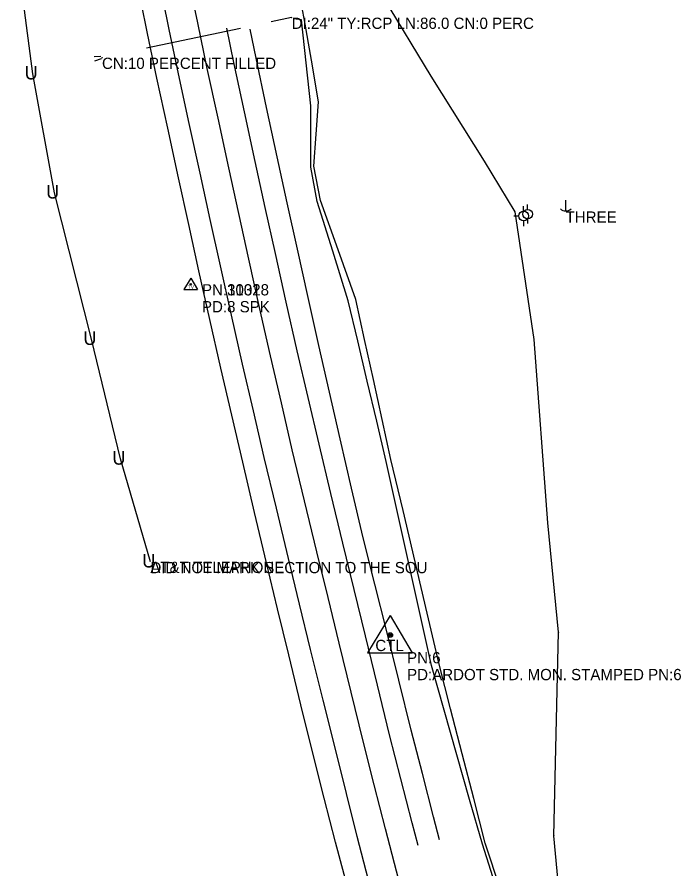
# Model space of a CAD drawing. Extents: x 954793 to 988390, y 1867850 to 1924428.
# Drawn here: x 986394.3 to 986688.9, y 1872406.3 to 1872784.5 of the extents above; entities that cross this region are included whole.
import ezdxf

# ---------------------------------------------------------------- set-up
doc = ezdxf.new("R2010")
doc.units = 0
for name, color, linetype in [('Default', 7, 'Continuous'), ('S_CROSS_DRAIN', 7, 'Continuous'), ('S_CROSS_DRAIN_ANNOT', 7, 'Continuous'), ('S_DITCHLINE', 7, 'Continuous'), ('S_DRG_PT_SYM', 7, 'Continuous'), ('S_EDGE_PAVEMENT', 7, 'Continuous'), ('S_FIBER_OPTIC_CABLE', 7, 'Continuous'), ('S_PAVEMENT_CROWN', 7, 'Continuous'), ('S_PRIMARY_CTL', 7, 'Continuous'), ('S_PRIMARY_CTL_ANNOT', 7, 'Continuous'), ('S_SECONDARY_CTL', 7, 'Continuous'), ('S_SECONDARY_CTL_ANNOT', 7, 'Continuous'), ('S_SHOULDER', 7, 'Continuous'), ('S_SURVEY_TEXT_ANNOT', 7, 'Continuous'), ('S_UNDERGROUND_CABLE', 7, 'Continuous'), ('S_UNDERGROUND_CABLE_ANNOT', 7, 'Continuous'), ('S_UTILITY_POLE', 7, 'Continuous'), ('S_UTILITY_POLE_ANNOT', 7, 'Continuous'), ('S_UTL_PT_SYM', 7, 'Continuous')]:
    doc.layers.add(name, color=color, linetype=linetype)

msp = doc.modelspace()

# ---------------------------------------------------------------- linework, layer by layer
at = {"layer": 'S_CROSS_DRAIN'}
for p, q in [((986516.15, 1872784.2), (986507.05, 1872782.28)), ((986493.49, 1872779.42), (986451.75, 1872770.61))]:
    msp.add_line(p, q, dxfattribs=at)
at = {"layer": 'S_DITCHLINE'}
for points in [[(986608.82, 1872397.24), (986602.1, 1872417.8), (986596.98, 1872437.65), (986591.85, 1872457.5), (986586.73, 1872477.35), (986581.61, 1872497.2), (986576.26, 1872519.93), (986570.92, 1872542.65), (986565.58, 1872565.38), (986560.23, 1872588.11), (986556.34, 1872605.86), (986552.45, 1872623.62), (986548.56, 1872641.37), (986544.67, 1872659.12), (986536.84, 1872681.07), (986529.01, 1872703.02), (986525.97, 1872718.23), (986527.05, 1872732.52), (986528.13, 1872746.81), (986524.92, 1872765.28), (986521.7, 1872783.76), (986520.94, 1872787.66)], [(986607.36, 1872396.7), (986600.8, 1872417.41), (986595.14, 1872437.23), (986589.49, 1872457.04), (986583.83, 1872476.86), (986578.18, 1872496.67), (986573.17, 1872519.32), (986568.16, 1872541.97), (986563.16, 1872564.61), (986558.15, 1872587.26), (986553.93, 1872605.08), (986549.7, 1872622.89), (986545.47, 1872640.71), (986541.25, 1872658.53), (986534.39, 1872680.55), (986527.53, 1872702.57), (986524.65, 1872717.88), (986524.68, 1872731.51), (986524.71, 1872745.13), (986522.65, 1872764.16), (986520.58, 1872783.19), (986516.95, 1872783.72)], [(986431.49, 1872766.93), (986428.5, 1872766.87)], [(986431.58, 1872765.99), (986428.62, 1872764.85)]]:
    msp.add_lwpolyline(points, dxfattribs=at)
at = {"layer": 'S_DRG_PT_SYM'}
for points in [[(986516.15, 1872784.2), (986516.15, 1872784.25), (986516.15, 1872784.2), (986516.1, 1872784.2), (986516.15, 1872784.2), (986516.15, 1872784.15), (986516.15, 1872784.2), (986516.2, 1872784.2)], [(986431.99, 1872766.43), (986431.99, 1872766.48), (986431.99, 1872766.43), (986431.94, 1872766.43), (986431.99, 1872766.43), (986431.99, 1872766.38), (986431.99, 1872766.43), (986432.04, 1872766.43)]]:
    msp.add_lwpolyline(points, dxfattribs=at)
at = {"layer": 'S_EDGE_PAVEMENT'}
for points in [[(986551.21, 1872397.92), (986545.24, 1872420.78), (986540.47, 1872439.84), (986535.7, 1872458.89), (986530.07, 1872481.32), (986524.45, 1872503.76), (986519.57, 1872523.92), (986514.7, 1872544.09), (986509.36, 1872566.55), (986504.03, 1872589.01), (986499.19, 1872609.67), (986494.36, 1872630.32), (986489.45, 1872652.21), (986484.54, 1872674.09), (986480.04, 1872694.6), (986475.55, 1872715.1), (986470.73, 1872737.18), (986465.91, 1872759.25), (986461.86, 1872778.95), (986459.12, 1872792.3)], [(986572.26, 1872416.7), (986569.61, 1872426.85), (986564.63, 1872446.38), (986559.64, 1872465.9), (986554.27, 1872487.84), (986548.9, 1872509.78), (986543.85, 1872530.4), (986538.8, 1872551.01), (986533.58, 1872572.97), (986528.37, 1872594.93), (986523.49, 1872615.59), (986518.61, 1872636.25), (986513.78, 1872657.85), (986508.94, 1872679.46), (986504.44, 1872699.92), (986499.94, 1872720.39), (986495.22, 1872742.35), (986490.49, 1872764.3), (986487.33, 1872779.48)]]:
    msp.add_lwpolyline(points, dxfattribs=at)
at = {"layer": 'S_FIBER_OPTIC_CABLE'}
for p, q in [((986578.03, 1872758.24), (986529.76, 1872838.45)), ((986601.69, 1872720.52), (986578.03, 1872758.24)), ((986615.3, 1872697.99), (986601.69, 1872720.52)), ((986623.85, 1872641.34), (986615.3, 1872697.99)), ((986629.93, 1872559.96), (986623.85, 1872641.34)), ((986634.6, 1872511.39), (986629.93, 1872559.96)), ((986632.53, 1872421.09), (986634.6, 1872511.39)), ((986639.19, 1872350.26), (986632.53, 1872421.09))]:
    msp.add_line(p, q, dxfattribs=at)
at = {"layer": 'S_PAVEMENT_CROWN'}
msp.add_lwpolyline([(986563.72, 1872401.33), (986557.79, 1872424.12), (986552.85, 1872443.62), (986547.92, 1872463.12), (986542.59, 1872484.85), (986537.26, 1872506.57), (986532.32, 1872526.86), (986527.37, 1872547.14), (986521.9, 1872569.73), (986516.43, 1872592.32), (986511.6, 1872613.19), (986506.78, 1872634.07), (986501.95, 1872655.5), (986497.13, 1872676.93), (986492.7, 1872697.23), (986488.28, 1872717.52), (986483.5, 1872739.58), (986478.73, 1872761.63), (986474.5, 1872781.91), (986470.27, 1872802.2)], dxfattribs=at)
at = {"layer": 'S_PRIMARY_CTL'}
for p, q in [((986559.89, 1872518.82), (986549.86, 1872502.31)), ((986559.89, 1872518.82), (986569.71, 1872502.31)), ((986549.86, 1872502.31), (986569.71, 1872502.31))]:
    msp.add_line(p, q, dxfattribs=at)
for radius in [1.04, 0.609, 0.344]:
    msp.add_circle((986559.89, 1872510.12), radius, dxfattribs=at)
at = {"layer": 'S_SECONDARY_CTL'}
for p, q in [((986471.36, 1872668.51), (986468.35, 1872663.56)), ((986471.36, 1872668.51), (986474.31, 1872663.56)), ((986468.35, 1872663.56), (986474.31, 1872663.56))]:
    msp.add_line(p, q, dxfattribs=at)
for radius in [0.311, 0.183, 0.103]:
    msp.add_circle((986471.36, 1872665.9), radius, dxfattribs=at)
at = {"layer": 'S_SHOULDER'}
for points in [[(986541.75, 1872395.56), (986535.64, 1872418.28), (986530.64, 1872437.7), (986525.65, 1872457.13), (986520.25, 1872479.23), (986514.85, 1872501.33), (986509.88, 1872521.76), (986504.92, 1872542.19), (986499.7, 1872564.56), (986494.49, 1872586.93), (986489.61, 1872607.75), (986484.73, 1872628.57), (986479.87, 1872650.18), (986475.02, 1872671.79), (986470.49, 1872692.45), (986465.97, 1872713.11), (986461.13, 1872735.2), (986456.28, 1872757.29), (986452.21, 1872777.16), (986449.35, 1872791.14)], [(986581.73, 1872419.31), (986579.08, 1872429.46), (986574.16, 1872448.69), (986569.23, 1872467.92), (986563.73, 1872490.11), (986558.23, 1872512.3), (986553.06, 1872532.8), (986547.9, 1872553.3), (986542.77, 1872575.3), (986537.64, 1872597.3), (986532.97, 1872618), (986528.29, 1872638.69), (986523.52, 1872660.05), (986518.76, 1872681.42), (986514.22, 1872701.94), (986509.68, 1872722.47), (986505.04, 1872744.38), (986500.4, 1872766.28), (986497.67, 1872779.05)]]:
    msp.add_lwpolyline(points, dxfattribs=at)
at = {"layer": 'S_UNDERGROUND_CABLE'}
for p, q in [((986401.28, 1872759.32), (986394.27, 1872812.94)), ((986410.83, 1872706.47), (986401.28, 1872759.32)), ((986427.34, 1872641.48), (986410.83, 1872706.47)), ((986440.22, 1872588.32), (986427.34, 1872641.48)), ((986453.46, 1872542.69), (986440.22, 1872588.32))]:
    msp.add_line(p, q, dxfattribs=at)
at = {"layer": 'S_UTILITY_POLE'}
for p, q in [((986637.72, 1872703.14), (986637.72, 1872698.41)), ((986619.12, 1872698.27), (986619.12, 1872700.52)), ((986620.88, 1872699.07), (986620.88, 1872701.2)), ((986617.03, 1872696.14), (986614.71, 1872696.14)), ((986620.88, 1872694.85), (986620.88, 1872692.8)), ((986619.2, 1872691.72), (986619.2, 1872694.05))]:
    msp.add_line(p, q, dxfattribs=at)
for centre, radius in [((986620.9, 1872696.99), 2.11), ((986619.13, 1872696.16), 2.13)]:
    msp.add_circle(centre, radius, dxfattribs=at)
msp.add_arc((986637.79, 1872701.84), 3.41, 226.3972, 313.6028, dxfattribs=at)
at = {"layer": 'S_UTL_PT_SYM'}
for points in [[(986578.03, 1872758.24), (986578.03, 1872758.29), (986578.03, 1872758.24), (986577.98, 1872758.24), (986578.03, 1872758.24), (986578.03, 1872758.19), (986578.03, 1872758.24), (986578.08, 1872758.24)], [(986601.69, 1872720.52), (986601.69, 1872720.57), (986601.69, 1872720.52), (986601.64, 1872720.52), (986601.69, 1872720.52), (986601.69, 1872720.47), (986601.69, 1872720.52), (986601.74, 1872720.52)], [(986615.3, 1872697.99), (986615.3, 1872698.04), (986615.3, 1872697.99), (986615.25, 1872697.99), (986615.3, 1872697.99), (986615.3, 1872697.94), (986615.3, 1872697.99), (986615.35, 1872697.99)], [(986623.85, 1872641.34), (986623.85, 1872641.39), (986623.85, 1872641.34), (986623.8, 1872641.34), (986623.85, 1872641.34), (986623.85, 1872641.29), (986623.85, 1872641.34), (986623.9, 1872641.34)], [(986629.93, 1872559.96), (986629.93, 1872560.01), (986629.93, 1872559.96), (986629.88, 1872559.96), (986629.93, 1872559.96), (986629.93, 1872559.91), (986629.93, 1872559.96), (986629.98, 1872559.96)], [(986634.6, 1872511.39), (986634.6, 1872511.44), (986634.6, 1872511.39), (986634.55, 1872511.39), (986634.6, 1872511.39), (986634.6, 1872511.34), (986634.6, 1872511.39), (986634.65, 1872511.39)], [(986632.53, 1872421.09), (986632.53, 1872421.14), (986632.53, 1872421.09), (986632.48, 1872421.09), (986632.53, 1872421.09), (986632.53, 1872421.04), (986632.53, 1872421.09), (986632.58, 1872421.09)]]:
    msp.add_lwpolyline(points, dxfattribs=at)

# ---------------------------------------------------------------- texts
at = {"layer": 'Default'}
for p in [(986397.65, 1872756.77), (986407.2, 1872703.92), (986423.71, 1872638.94), (986436.59, 1872585.78), (986449.83, 1872540.15)]:
    msp.add_text('U', height=6, rotation=360, dxfattribs=at).set_placement(p)
at = {"layer": 'S_CROSS_DRAIN_ANNOT'}
for s, p in [('DI:24" TY:RCP LN:86.0 CN:0 PERC', (986516.15, 1872779.2)), ('CN:10 PERCENT FILLED', (986431.99, 1872761.43))]:
    msp.add_text(s, height=5, dxfattribs=at).set_placement(p)
at = {"layer": 'S_PRIMARY_CTL'}
msp.add_text('CTL', height=5, rotation=360, dxfattribs=at).set_placement((986553.3, 1872503.04))
at = {"layer": 'S_PRIMARY_CTL_ANNOT'}
for s, p in [('PN:6', (986567.39, 1872497.62)), ('PD:ARDOT STD. MON. STAMPED PN:6', (986567.39, 1872490.12))]:
    msp.add_text(s, height=5, dxfattribs=at).set_placement(p)
at = {"layer": 'S_SECONDARY_CTL'}
msp.add_text('TV', height=1.5, rotation=360, dxfattribs=at).set_placement((986470.16, 1872663.89))
at = {"layer": 'S_SECONDARY_CTL_ANNOT'}
for s, p in [('PN:1132', (986476.36, 1872660.9)), ('PN:30018', (986476.36, 1872660.9)), ('PD:8 SPK', (986476.36, 1872653.4)), ('PD:8 SPK', (986476.36, 1872653.4))]:
    msp.add_text(s, height=5, dxfattribs=at).set_placement(p)
at = {"layer": 'S_SURVEY_TEXT_ANNOT'}
msp.add_text('DID NOT MARK SECTION TO THE SOU', height=5, dxfattribs=at).set_placement((986453.47, 1872537.6))
at = {"layer": 'S_UNDERGROUND_CABLE_ANNOT'}
msp.add_text('AT&T TELEPHONE', height=5, dxfattribs=at).set_placement((986453.46, 1872537.69))
at = {"layer": 'S_UTILITY_POLE_ANNOT'}
msp.add_text('THREE', height=5, dxfattribs=at).set_placement((986637.74, 1872693.19))

doc.saveas('drawing.dxf')
